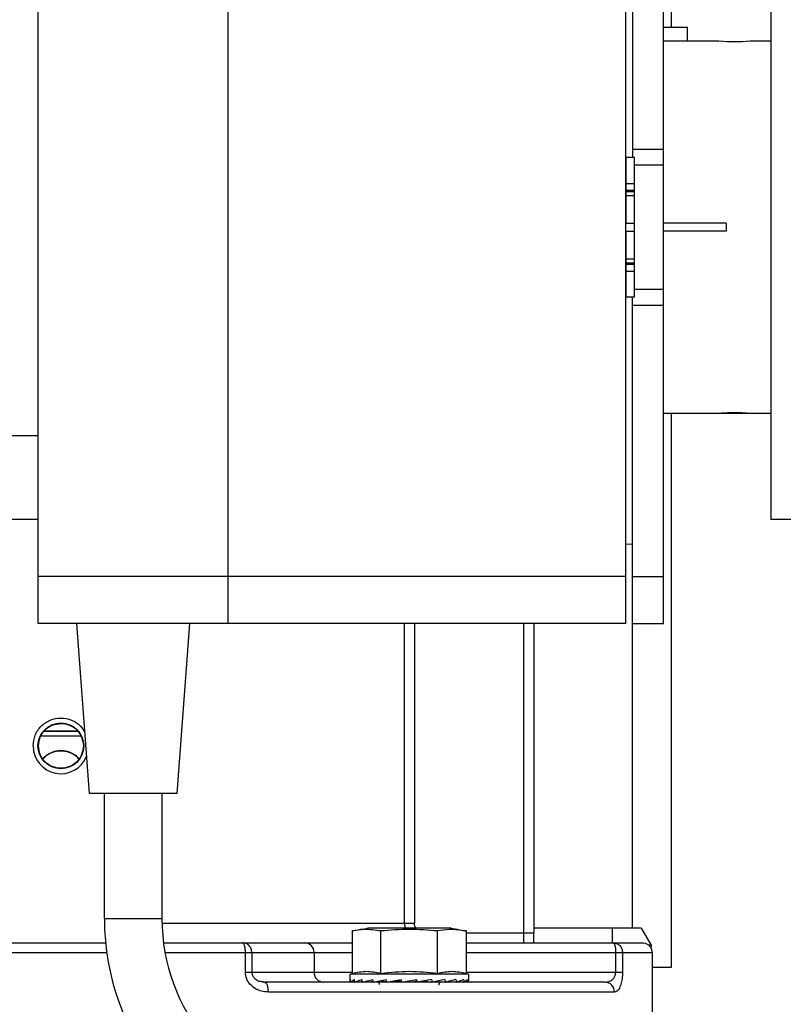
# Model space of a CAD drawing. Header units: inches. Extents: x 170 to 312, y 215 to 248.
# Tile 338 of 387: x 280.75 to 280.941, y 224.048 to 224.294. Entities that reach past the tile are written whole.
import ezdxf

# ---------------------------------------------------------------- set-up
doc = ezdxf.new("R2010")
doc.units = ezdxf.units.IN
doc.header["$LTSCALE"] = 0.25
doc.header["$MEASUREMENT"] = 0
doc.layers.add('ANNOTATIONS', color=1, linetype='Continuous')
doc.layers.add('STANDARD MOTOR RH', color=7, linetype='Continuous')
doc.styles.add('ARIAL', font='arial.ttf', dxfattribs={"height": 0.09375})
doc.dimstyles.new('STANDARD$0', dxfattribs={"dimtxt": 0.09375, "dimasz": 0.09375, "dimexe": 0.03125, "dimexo": 0.046875, "dimgap": 0.09, "dimtad": 0, "dimtih": 1, "dimtoh": 1, "dimdec": 4, "dimzin": 0, "dimdsep": 46, "dimtxsty": 'ARIAL', "dimcen": 0.09, "dimadec": 0, "dimazin": 0, "dimtfac": 1, "dimtdec": 4, "dimtofl": 0, "dimtmove": 0, "dimatfit": 1, "dimfxl": 1, "dimtolj": 1, "dimtzin": 0, "dimarcsym": 0})

# ---------------------------------------------------------------- blocks, each defined once
blk = doc.blocks.new('*D125')
at = {"layer": 'ANNOTATIONS', "color": 0, "lineweight": -2, "transparency": 16777216}
for p, q in [((280.0303130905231, 223.6042043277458), (280.0303130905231, 225.2024881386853)), ((281.1155005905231, 224.4635793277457), (281.1155005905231, 225.2024881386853)), ((280.1240630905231, 225.1712381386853), (280.2877968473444, 225.1712381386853)), ((281.0217505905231, 225.1712381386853), (280.8580168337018, 225.1712381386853))]:
    blk.add_line(p, q, dxfattribs=at)
at = {"layer": 'ANNOTATIONS', "color": 0, "transparency": 16777216}
for points in [[(280.1240630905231, 225.1868631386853), (280.1240630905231, 225.1556131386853), (280.0303130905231, 225.1712381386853)], [(281.0217505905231, 225.1868631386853), (281.0217505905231, 225.1556131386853), (281.1155005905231, 225.1712381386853)]]:
    blk.add_solid(points, dxfattribs=at)
at = {"layer": 'defpoints', "color": 0, "transparency": 16777216}
for p in [(280.0303130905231, 225.1712381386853), (281.1155005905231, 224.4167043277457), (280.0303130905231, 223.5573293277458)]:
    blk.add_point(p, dxfattribs=at)
at = {"layer": 'ANNOTATIONS', "color": 0, "transparency": 16777216, "insert": (280.5729068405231, 225.1712381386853), "char_height": 0.09375, "attachment_point": 5, "style": 'ARIAL'}
blk.add_mtext('\\A1;17 3/8"', dxfattribs=at)
blk = doc.blocks.new('*D126')
at = {"layer": 'ANNOTATIONS', "color": 0, "lineweight": -2, "transparency": 16777216}
for p, q in [((280.0303130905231, 223.6042043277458), (280.0303130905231, 225.5541731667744)), ((281.2302504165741, 224.9939388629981), (281.2302504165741, 225.5541731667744)), ((280.1240630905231, 225.5229231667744), (280.4491856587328, 225.5229231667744)), ((281.1365004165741, 225.5229231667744), (280.8113778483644, 225.5229231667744))]:
    blk.add_line(p, q, dxfattribs=at)
at = {"layer": 'ANNOTATIONS', "color": 0, "transparency": 16777216}
for points in [[(280.1240630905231, 225.5385481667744), (280.1240630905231, 225.5072981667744), (280.0303130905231, 225.5229231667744)], [(281.1365004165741, 225.5385481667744), (281.1365004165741, 225.5072981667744), (281.2302504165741, 225.5229231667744)]]:
    blk.add_solid(points, dxfattribs=at)
at = {"layer": 'defpoints', "color": 0, "transparency": 16777216}
for p in [(280.0303130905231, 225.5229231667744), (281.2302504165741, 224.9470638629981), (280.0303130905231, 223.5573293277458)]:
    blk.add_point(p, dxfattribs=at)
at = {"layer": 'ANNOTATIONS', "color": 0, "transparency": 16777216, "insert": (280.6302817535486, 225.5229231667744), "char_height": 0.09375, "attachment_point": 5, "style": 'ARIAL'}
blk.add_mtext('\\A1;20"', dxfattribs=at)

msp = doc.modelspace()

# ---------------------------------------------------------------- linework, layer by layer
at = {"layer": 'STANDARD MOTOR RH'}
for p, q in [((280.9030259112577, 224.5789828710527), (280.9030259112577, 224.2598605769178)), ((280.9108384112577, 224.143266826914), (280.9108384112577, 224.519619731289)), ((280.9376096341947, 224.4543453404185), (280.9376096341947, 224.1692912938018)), ((280.7546174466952, 224.143266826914), (280.7546174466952, 224.341391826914)), ((280.8021174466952, 224.143266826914), (280.8021174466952, 224.341391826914)), ((280.9013674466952, 224.143266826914), (280.9013674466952, 224.341391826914)), ((280.9127505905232, 224.3307668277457), (280.9127505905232, 224.2922884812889)), ((280.9108384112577, 224.2922884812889), (280.9167759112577, 224.2922884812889)), ((280.9167759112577, 224.2888967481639), (280.9167759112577, 224.2922884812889)), ((280.9108384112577, 224.2888967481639), (280.9246680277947, 224.2888967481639)), ((280.9324321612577, 224.2888967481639), (280.9376096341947, 224.2888967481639)), ((280.9030259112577, 224.261860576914), (280.9108384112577, 224.261860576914)), ((280.9014611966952, 224.2598605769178), (280.9035549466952, 224.2598605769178)), ((280.9014611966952, 224.2433293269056), (280.9014611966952, 224.2598605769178)), ((280.9035549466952, 224.2247980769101), (280.9035549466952, 224.2598605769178)), ((280.9035549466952, 224.2579449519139), (280.9108384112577, 224.2579449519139)), ((280.9013674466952, 224.256954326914), (280.9014611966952, 224.256954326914)), ((280.9014611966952, 224.2532856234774), (280.9035549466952, 224.2532856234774)), ((280.9014611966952, 224.2515407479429), (280.9035549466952, 224.2515407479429)), ((280.9014611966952, 224.2512068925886), (280.9035549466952, 224.2512068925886)), ((280.9014611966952, 224.2502720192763), (280.9035549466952, 224.2502720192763)), ((280.9014611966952, 224.2433293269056), (280.9035549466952, 224.2433293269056)), ((280.9264634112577, 224.243298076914), (280.9108384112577, 224.243298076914)), ((280.9264634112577, 224.243298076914), (280.9264634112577, 224.2413605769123)), ((280.9014611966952, 224.2413293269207), (280.9035549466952, 224.2413293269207)), ((280.9014611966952, 224.2247980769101), (280.9014611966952, 224.2413293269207)), ((280.9264634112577, 224.2413605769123), (280.9108384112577, 224.2413605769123)), ((280.9014611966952, 224.2343866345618), (280.9035549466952, 224.2343866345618)), ((280.9014611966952, 224.2334517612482), (280.9035549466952, 224.2334517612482)), ((280.9014611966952, 224.2331179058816), (280.9035549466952, 224.2331179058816)), ((280.9014611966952, 224.2313730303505), (280.9035549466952, 224.2313730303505)), ((280.9014611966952, 224.227704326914), (280.9013674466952, 224.227704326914)), ((280.9108384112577, 224.226713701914), (280.9035549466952, 224.226713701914)), ((280.9035549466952, 224.2247980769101), (280.9014611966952, 224.2247980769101)), ((280.9030259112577, 224.0671718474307), (280.9030259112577, 224.2247980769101)), ((280.9030259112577, 224.222798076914), (280.9108384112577, 224.222798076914)), ((280.9246680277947, 224.195761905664), (280.9108384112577, 224.195761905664)), ((280.9127505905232, 224.195761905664), (280.9127505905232, 224.0573293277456)), ((280.932015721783, 224.195761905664), (280.9250259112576, 224.195761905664)), ((280.9376096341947, 224.195761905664), (280.9324321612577, 224.195761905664)), ((280.7546174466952, 224.169287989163), (280.7037148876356, 224.169287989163)), ((280.9435401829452, 224.1692912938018), (280.9376096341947, 224.1692912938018)), ((280.9013674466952, 224.1631379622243), (280.9030259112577, 224.1631669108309)), ((280.9013674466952, 224.154985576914), (280.7546174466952, 224.154985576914)), ((280.9030259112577, 224.154985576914), (280.9108384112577, 224.154985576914)), ((280.9013674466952, 224.143266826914), (280.7546174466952, 224.143266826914)), ((280.7674299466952, 224.100766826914), (280.7643049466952, 224.143266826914)), ((280.7924299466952, 224.143266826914), (280.7893049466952, 224.100766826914)), ((280.8461318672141, 224.0684021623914), (280.8461318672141, 224.143266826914)), ((280.8485839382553, 224.143266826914), (280.8485839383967, 224.0684021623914)), ((280.8759589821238, 224.0634809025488), (280.8759589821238, 224.143266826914)), ((280.878419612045, 224.143266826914), (280.878419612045, 224.06594153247)), ((280.9030259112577, 224.143266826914), (280.9108384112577, 224.143266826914)), ((280.7644961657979, 224.1163841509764), (280.756072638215, 224.1163842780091)), ((280.7561530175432, 224.1163847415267), (280.7603099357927, 224.1163846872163)), ((280.7603099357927, 224.1163846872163), (280.7645250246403, 224.116384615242)), ((280.7893049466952, 224.100766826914), (280.7674299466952, 224.100766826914)), ((280.7711799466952, 224.069516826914), (280.7711799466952, 224.100766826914)), ((280.7855549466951, 224.100766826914), (280.7855549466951, 224.069516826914)), ((280.7711799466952, 224.069516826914), (280.7855549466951, 224.069516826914)), ((280.7855680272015, 224.0684021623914), (280.8485839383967, 224.0684021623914)), ((280.8330984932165, 224.0557562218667), (280.8330984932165, 224.0664294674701)), ((280.8577626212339, 224.0671117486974), (280.8368472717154, 224.0671117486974)), ((280.8402017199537, 224.0557562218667), (280.8402017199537, 224.0664294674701)), ((280.8463806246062, 224.0671117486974), (280.8461318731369, 224.0684021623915)), ((280.8544081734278, 224.0557562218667), (280.8544081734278, 224.0664294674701)), ((280.8615114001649, 224.0664294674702), (280.8615114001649, 224.0557562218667)), ((280.9052404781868, 224.0671718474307), (280.878419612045, 224.0671718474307)), ((280.8981046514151, 224.0634809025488), (280.8981046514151, 224.0671718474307)), ((280.9052404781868, 224.0671718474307), (280.9077219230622, 224.0628738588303)), ((280.8615114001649, 224.06594153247), (280.878419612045, 224.06594153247)), ((280.805638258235, 224.0634809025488), (280.8211603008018, 224.0634809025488)), ((280.8615114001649, 224.0634809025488), (280.8982285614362, 224.0634809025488)), ((280.9077219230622, 224.0628738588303), (280.9071492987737, 224.0628738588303)), ((280.9077219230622, 224.0628738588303), (280.9076784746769, 224.0620448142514)), ((280.7142122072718, 224.0610202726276), (280.7717660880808, 224.0610202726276)), ((280.7863210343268, 224.0610202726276), (280.8064065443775, 224.0610202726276)), ((280.8064065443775, 224.056099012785), (280.8064065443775, 224.0610202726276)), ((280.8080150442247, 224.0610202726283), (280.8080150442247, 224.0560990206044)), ((280.808015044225, 224.0610202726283), (280.8330984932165, 224.0610202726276)), ((280.8235370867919, 224.0610202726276), (280.8235370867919, 224.056099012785)), ((280.8615114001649, 224.0610202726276), (280.8988654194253, 224.0610202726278)), ((280.8988654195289, 224.0560990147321), (280.8988654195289, 224.0610202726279)), ((280.9005661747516, 224.0610202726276), (280.9005661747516, 224.056099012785)), ((280.9005661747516, 224.0610202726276), (280.9079471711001, 224.0610202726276)), ((280.9079471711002, 224.0610202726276), (280.9079471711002, 224.0450261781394)), ((280.9127505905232, 224.0573293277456), (280.9079471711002, 224.0573293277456)), ((280.8064065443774, 224.0560990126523), (280.8330984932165, 224.056099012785)), ((280.8106657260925, 224.0537660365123), (280.8112629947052, 224.0536383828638)), ((280.8325411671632, 224.0556068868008), (280.8330984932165, 224.0557562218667)), ((280.8325411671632, 224.0539844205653), (280.8325411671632, 224.0556068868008)), ((280.8620687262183, 224.0556068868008), (280.8325411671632, 224.0556068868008)), ((280.8326725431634, 224.0536523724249), (280.8336757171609, 224.0536962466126)), ((280.8336797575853, 224.0536523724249), (280.8356027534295, 224.0537396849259)), ((280.835615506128, 224.0536523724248), (280.8383217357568, 224.05378986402)), ((280.8383478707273, 224.0536523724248), (280.8416450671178, 224.0538584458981)), ((280.8409057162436, 224.0537993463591), (280.8409749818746, 224.0538165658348)), ((280.8409522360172, 224.0538151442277), (280.8409057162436, 224.0537993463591)), ((280.8416906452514, 224.0536523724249), (280.8449487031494, 224.0539425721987)), ((280.8442182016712, 224.0537993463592), (280.8453330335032, 224.0540022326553)), ((280.8449487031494, 224.0539425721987), (280.8442182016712, 224.0537993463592)), ((280.8454160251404, 224.0536523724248), (280.8491158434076, 224.0543027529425)), ((280.8483577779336, 224.0537993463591), (280.8492012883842, 224.0539425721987)), ((280.8491158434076, 224.0543027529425), (280.8492701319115, 224.0536523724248)), ((280.8512064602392, 224.0539425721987), (280.8503916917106, 224.0537993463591)), ((280.8511940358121, 224.0539967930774), (280.8512064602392, 224.0539425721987)), ((280.8512064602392, 224.0539425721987), (280.8529903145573, 224.0536523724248)), ((280.854017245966, 224.0538505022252), (280.8563230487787, 224.0536523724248)), ((280.8553019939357, 224.0537123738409), (280.8562620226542, 224.0536523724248)), ((280.8568159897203, 224.0537630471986), (280.8589943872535, 224.0536523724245)), ((280.8569037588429, 224.0537832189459), (280.8590412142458, 224.0536523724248)), ((280.8592943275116, 224.0537266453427), (280.8609301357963, 224.0536523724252)), ((280.8593209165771, 224.0537346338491), (280.8609595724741, 224.0536523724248)), ((280.861043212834, 224.0536914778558), (280.8619373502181, 224.0536523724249)), ((280.8610465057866, 224.053693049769), (280.8619473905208, 224.0536523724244)), ((280.8615114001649, 224.056099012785), (280.9005661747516, 224.056099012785)), ((280.8615114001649, 224.0557562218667), (280.8620687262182, 224.0556068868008)), ((280.8620687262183, 224.0556068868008), (280.8620687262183, 224.0539844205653)), ((280.896251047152, 224.0536383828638), (280.896716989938, 224.0537132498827)), ((280.8106458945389, 224.0536834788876), (280.8115800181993, 224.0534665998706)), ((280.8115808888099, 224.0534656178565), (280.8112629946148, 224.0536383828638)), ((280.8326625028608, 224.0536523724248), (280.8326725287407, 224.05365282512)), ((280.8336503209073, 224.0536523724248), (280.8336796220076, 224.0536538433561)), ((280.8355686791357, 224.0536523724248), (280.8356150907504, 224.0536552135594)), ((280.8382868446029, 224.0536523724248), (280.8383468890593, 224.0536575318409)), ((280.8985551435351, 224.0511777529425), (280.8121266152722, 224.0511777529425))]:
    msp.add_line(p, q, dxfattribs=at)
at = {"layer": 'STANDARD MOTOR RH', "flags": 128}
msp.add_lwpolyline([(280.7653094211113, 224.1151538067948), (280.764142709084, 224.1151538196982), (280.7603099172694, 224.115153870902), (280.7564771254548, 224.1151539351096), (280.7552429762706, 224.1151539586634)], dxfattribs=at)
at = {"layer": 'STANDARD MOTOR RH'}
msp.add_circle((280.7603093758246, 224.112693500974), 0.005720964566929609, dxfattribs=at)
for centre, radius, start, end in [((280.9285260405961, 224.3353752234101), 0.04664232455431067, 265.255367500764, 274.8039343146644), ((280.7603008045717, 224.1126818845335), 0.006942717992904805, 179.9041336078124, 338.1325180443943), ((280.7603097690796, 224.1053112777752), 0.006151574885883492, 43.05197515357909, 137.1139403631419), ((280.8330549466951, 224.069516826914), 0.06187500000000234, 180, 258.9350075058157), ((280.8330549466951, 224.069516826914), 0.04750000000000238, 180, 258.9350075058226), ((280.8211176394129, 224.0610614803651), 0.002419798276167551, 359.0242395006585, 88.98981489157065), ((280.8259565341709, 224.0560578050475), 0.002419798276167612, 179.0242395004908, 268.9898148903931), ((280.8961701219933, 224.0512535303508), 0.002386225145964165, 358.1801986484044, 88.05652055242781)]:
    msp.add_arc(centre, radius, start, end, dxfattribs=at)
at = {"layer": 'STANDARD MOTOR RH', "extrusion": (0, 0, -1)}
for centre, major_axis, ratio, start_param, end_param in [((280.8473049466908, 224.0539844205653), (-0.01476377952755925, 0), 0.1757871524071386, 6.154890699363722, 6.40615304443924), ((280.8473049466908, 224.061936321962), (0, 0.06223454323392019), 0.2372280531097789, 4.578884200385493, 4.58942124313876), ((280.8473049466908, 224.0539844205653), (-0.01476331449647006, -0.0006915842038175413), 0.1694362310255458, 0.1414418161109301, 0.3927041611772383), ((280.8473049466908, 224.0619363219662), (-0.004031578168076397, 0.06222774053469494), 0.2282368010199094, 4.59367000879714, 4.604207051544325), ((280.8473049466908, 224.0539844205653), (-0.01476241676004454, -0.001328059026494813), 0.151041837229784, 0.4088913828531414, 0.6601537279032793), ((280.8473049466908, 224.0539844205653), (-0.01476241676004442, 0.001328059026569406), 0.1510418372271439, 5.617704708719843, 5.649603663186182), ((280.8473049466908, 224.061936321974), (-0.007699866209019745, 0.06221501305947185), 0.202473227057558, 4.603937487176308, 4.614474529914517), ((280.8473049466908, 224.0539844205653), (-0.01476201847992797, -0.001863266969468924), 0.1223802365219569, 0.672549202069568, 0.9238115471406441), ((280.8473049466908, 224.0539844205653), (-0.01476201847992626, 0.001863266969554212), 0.1223802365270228, 5.354046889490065, 5.404737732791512), ((280.8473049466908, 224.0619363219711), (-0.01072885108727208, 0.0622099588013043), 0.1630291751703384, 4.606993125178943, 4.617530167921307), ((280.8473049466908, 224.0539844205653), (-0.01476249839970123, -0.002264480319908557), 0.08588791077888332, 0.9320768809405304, 1.183339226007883), ((280.8473049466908, 224.0619363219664), (-0.0129570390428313, 0.06221708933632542), 0.1137473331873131, 4.602568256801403, 4.613105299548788), ((280.8473049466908, 224.0539844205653), (-0.01476336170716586, -0.002511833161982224), 0.04421959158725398, 1.188225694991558, 1.439488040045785), ((280.8473049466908, 224.0619363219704), (-0.01431068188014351, 0.06222894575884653), 0.05832561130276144, 4.592296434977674, 4.602833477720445), ((280.8473049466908, 224.0539844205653), (-0.01476336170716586, -0.002511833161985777), 0.04421959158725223, 4.335145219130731, 4.586407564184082), ((280.8473049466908, 224.0619363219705), (-0.01431068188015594, 0.06222894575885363), 0.05832561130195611, 1.707176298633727, 1.717713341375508), ((280.8473049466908, 224.0539844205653), (-0.01476249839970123, -0.002264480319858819), 0.08588791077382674, 4.078996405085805, 4.330258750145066), ((280.8473049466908, 224.0619363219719), (-0.01295703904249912, 0.06221708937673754), 0.1137473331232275, 1.717448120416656, 1.727985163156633), ((280.8473049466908, 224.0539844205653), (-0.01476201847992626, -0.001863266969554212), 0.1223802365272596, 3.819468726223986, 4.070731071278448), ((280.8473049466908, 224.0619363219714), (-0.01072885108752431, 0.06220995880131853), 0.1630291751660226, 1.721872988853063, 1.732410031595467), ((280.8473049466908, 224.0539844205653), (-0.01476241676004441, -0.001328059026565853), 0.1510418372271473, 3.555810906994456, 3.807073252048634), ((280.8473049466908, 224.0619363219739), (-0.007699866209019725, 0.06221501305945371), 0.202473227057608, 1.718817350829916, 1.729354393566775), ((280.8473049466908, 224.0539844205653), (-0.01476331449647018, -0.0006915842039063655), 0.1694362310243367, 3.288361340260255, 3.539623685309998), ((280.8473049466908, 224.061936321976), (-0.004031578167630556, 0.06222774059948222), 0.2282368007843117, 1.708549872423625, 1.719086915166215), ((280.8473049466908, 224.0539844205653), (-0.01476377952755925, 0), 0.175787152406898, 3.141592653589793, 3.269887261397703)]:
    msp.add_ellipse(centre, major_axis=major_axis, ratio=ratio, start_param=start_param, end_param=end_param, dxfattribs=at)
at = {"layer": 'STANDARD MOTOR RH'}
for points, knots in [([(280.9324321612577, 224.195761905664), (280.9323891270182, 224.1957656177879), (280.9323030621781, 224.1957730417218), (280.9316323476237, 224.1958246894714), (280.9306433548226, 224.1958822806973), (280.9294062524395, 224.1959238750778), (280.9280724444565, 224.1959301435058), (280.926793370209, 224.1958989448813), (280.9257005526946, 224.1958431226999), (280.9249544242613, 224.1957900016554), (280.9245989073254, 224.1957601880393), (280.9246544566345, 224.1957647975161), (280.9246680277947, 224.1957659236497)], [0, 0, 0, 0, 0.107114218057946, 0.2142193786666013, 0.321559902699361, 0.4290573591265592, 0.5362978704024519, 0.6432683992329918, 0.7503771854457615, 0.8578162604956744, 0.9652633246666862, 1, 1, 1, 1]), ([(280.7546174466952, 224.1902033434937), (280.7513590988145, 224.1902033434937), (280.742936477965, 224.1902033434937), (280.7298258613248, 224.1902033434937), (280.7156956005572, 224.1902033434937), (280.7075707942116, 224.1902033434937), (280.7035083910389, 224.1902033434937)], [0, 0, 0, 0, 0.1737677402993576, 0.4491784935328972, 0.7245892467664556, 1, 1, 1, 1]), ([(280.753358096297, 224.112693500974), (280.7534625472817, 224.1136032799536), (280.753671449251, 224.1154228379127), (280.7552794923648, 224.117736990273), (280.7575750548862, 224.1192819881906), (280.7603157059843, 224.1198289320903), (280.763018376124, 224.1192709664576), (280.7652038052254, 224.1179196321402), (280.7659841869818, 224.116554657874), (280.7663111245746, 224.1159828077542)], [0, 0, 0, 0, 0.148787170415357, 0.2975743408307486, 0.4463615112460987, 0.5951486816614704, 0.7439358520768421, 0.892723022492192, 1, 1, 1, 1]), ([(280.7546981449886, 224.112693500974), (280.7547828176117, 224.1134299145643), (280.7549519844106, 224.1149011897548), (280.7562498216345, 224.1167550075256), (280.7581029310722, 224.1180522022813), (280.7595734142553, 224.1182211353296), (280.7603093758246, 224.1183056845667)], [0, 0, 0, 0, 0.2503308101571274, 0.5001340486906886, 0.7498222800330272, 0.9999999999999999, 0.9999999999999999, 0.9999999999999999, 0.9999999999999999]), ([(280.7603093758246, 224.1183056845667), (280.761045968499, 224.1182258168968), (280.7620290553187, 224.118119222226), (280.7633435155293, 224.1174551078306), (280.7645089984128, 224.116561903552), (280.7656678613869, 224.1148973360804), (280.7658362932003, 224.1134286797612), (280.7659206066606, 224.112693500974)], [0, 0, 0, 0, 0.2500023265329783, 0.3336633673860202, 0.5005103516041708, 0.7499658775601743, 1, 1, 1, 1]), ([(280.7603093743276, 224.1070793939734), (280.7595738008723, 224.107163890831), (280.758102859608, 224.1073328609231), (280.7562496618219, 224.1086301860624), (280.7549517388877, 224.1104838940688), (280.7547827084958, 224.1119566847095), (280.7546981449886, 224.112693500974)], [0, 0, 0, 0, 0.2498310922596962, 0.4995923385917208, 0.749653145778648, 1, 1, 1, 1]), ([(280.7558568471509, 224.109449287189), (280.7561779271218, 224.1097915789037), (280.7569801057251, 224.110646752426), (280.758587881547, 224.1113017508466), (280.7604672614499, 224.1115517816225), (280.7623002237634, 224.1112276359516), (280.7638608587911, 224.1104854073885), (280.7645220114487, 224.1097132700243), (280.7647557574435, 224.1094402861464)], [0, 0, 0, 0, 0.140068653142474, 0.3499442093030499, 0.4998873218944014, 0.696409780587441, 0.8926677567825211, 1, 1, 1, 1]), ([(280.7659206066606, 224.112693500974), (280.7658360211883, 224.111956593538), (280.7656669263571, 224.1104834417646), (280.7643685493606, 224.1086295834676), (280.7625152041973, 224.1073326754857), (280.7610446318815, 224.10716381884), (280.7603093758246, 224.1070793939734)], [0, 0, 0, 0, 0.2503776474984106, 0.5005299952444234, 0.7502752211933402, 0.9999999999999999, 0.9999999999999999, 0.9999999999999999, 0.9999999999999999]), ([(280.8329540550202, 224.066398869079), (280.8337051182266, 224.0665522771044), (280.8350463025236, 224.066826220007), (280.8363983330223, 224.0670399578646), (280.8369932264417, 224.0671340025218)], [0, 0, 0, 0, 0.559999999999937, 1, 1, 1, 1]), ([(280.8402017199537, 224.0664294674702), (280.8388312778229, 224.0666340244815), (280.8364620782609, 224.0669876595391), (280.8340959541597, 224.0665949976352), (280.8330984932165, 224.0664294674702)], [0, 0, 0, 0, 0.5784409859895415, 1, 1, 1, 1]), ([(280.8490057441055, 224.0671117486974), (280.8489202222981, 224.0672245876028), (280.8486386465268, 224.067596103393), (280.8486063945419, 224.0680712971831), (280.8485839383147, 224.0684021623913)], [0, 0, 0, 0, 0.3037257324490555, 0.9999999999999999, 0.9999999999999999, 0.9999999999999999, 0.9999999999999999]), ([(280.8615114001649, 224.0664294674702), (280.8601409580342, 224.0666340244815), (280.857771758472, 224.0669876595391), (280.8554056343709, 224.0665949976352), (280.8544081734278, 224.0664294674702)], [0, 0, 0, 0, 0.5784409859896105, 1, 1, 1, 1]), ([(280.8576166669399, 224.0671340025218), (280.8583736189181, 224.0670129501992), (280.8597253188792, 224.0667967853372), (280.8610659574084, 224.0665204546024), (280.8616558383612, 224.066398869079)], [0, 0, 0, 0, 0.5599999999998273, 1, 1, 1, 1]), ([(280.7149804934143, 224.0634809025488), (280.7198947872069, 224.0634809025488), (280.7297264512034, 224.0634809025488), (280.7449469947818, 224.0634809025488), (280.7589719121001, 224.0634809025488), (280.7678495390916, 224.0634809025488), (280.7716176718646, 224.0634809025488)], [0, 0, 0, 0, 0.2675275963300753, 0.5352226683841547, 0.8027240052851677, 1, 1, 1, 1]), ([(280.7861392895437, 224.0634809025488), (280.7877026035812, 224.0634809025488), (280.7943336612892, 224.0634809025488), (280.8007412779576, 224.0634809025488), (280.8056382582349, 224.0634809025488)], [0, 0, 0, 0, 0.2357563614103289, 1, 1, 1, 1]), ([(280.8064065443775, 224.0610202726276), (280.8063962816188, 224.0613298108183), (280.8063804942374, 224.0618059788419), (280.8062846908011, 224.0623788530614), (280.8061855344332, 224.0627730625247), (280.8060624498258, 224.0630906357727), (280.8058835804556, 224.0633974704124), (280.8057349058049, 224.0634480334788), (280.8056382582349, 224.0634809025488)], [0, 0, 0, 0, 0.2394568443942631, 0.3683606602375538, 0.4999999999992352, 0.6316393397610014, 0.7605431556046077, 1, 1, 1, 1]), ([(280.821160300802, 224.0634809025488), (280.8219499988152, 224.0634809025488), (280.8235293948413, 224.0634809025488), (280.8277326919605, 224.0634809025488), (280.8313876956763, 224.0634809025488), (280.8330984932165, 224.0634809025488)], [0, 0, 0, 0, 0.3472286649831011, 0.694457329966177, 1, 1, 1, 1]), ([(280.8982285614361, 224.0634809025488), (280.8985226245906, 224.0634480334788), (280.8989749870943, 224.0633974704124), (280.8995192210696, 224.0630906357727), (280.8998937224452, 224.0627730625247), (280.9001954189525, 224.0623788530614), (280.9004869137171, 224.0618059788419), (280.9005349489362, 224.0613298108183), (280.9005661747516, 224.0610202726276)], [0, 0, 0, 0, 0.2394568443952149, 0.3683606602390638, 0.5000000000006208, 0.6316393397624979, 0.7605431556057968, 1, 1, 1, 1]), ([(280.8982285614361, 224.0634809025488), (280.8996728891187, 224.0634809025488), (280.9025624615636, 224.0634809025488), (280.9049998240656, 224.0634809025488), (280.9053243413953, 224.0634809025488), (280.9054865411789, 224.0634809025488)], [0, 0, 0, 0, 0.3332729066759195, 0.6667574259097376, 1, 1, 1, 1]), ([(280.9054865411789, 224.0634809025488), (280.9057242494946, 224.0634607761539), (280.9062181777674, 224.063418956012), (280.9069117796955, 224.0630745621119), (280.9075097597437, 224.0625026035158), (280.9079098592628, 224.0617313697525), (280.9079321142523, 224.061150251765), (280.9079427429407, 224.0608727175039)], [0, 0, 0, 0, 0.1779670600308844, 0.369793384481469, 0.567182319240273, 0.7932920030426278, 1, 1, 1, 1]), ([(280.8402017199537, 224.0557562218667), (280.8390292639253, 224.0560095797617), (280.8366616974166, 224.0565211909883), (280.8342937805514, 224.0560128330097), (280.8330984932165, 224.0557562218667)], [0, 0, 0, 0, 0.4952156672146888, 1, 1, 1, 1]), ([(280.8544081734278, 224.0557562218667), (280.8520632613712, 224.0560095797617), (280.8473281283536, 224.0565211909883), (280.8425922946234, 224.0560128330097), (280.8402017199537, 224.0557562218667)], [0, 0, 0, 0, 0.4952156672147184, 0.9999999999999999, 0.9999999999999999, 0.9999999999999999, 0.9999999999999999]), ([(280.8615114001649, 224.0557562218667), (280.8603389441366, 224.0560095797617), (280.8579713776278, 224.0565211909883), (280.8556034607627, 224.0560128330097), (280.8544081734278, 224.0557562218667)], [0, 0, 0, 0, 0.4952156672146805, 1, 1, 1, 1]), ([(280.8121266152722, 224.0511777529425), (280.81155758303, 224.0512187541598), (280.810520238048, 224.0512934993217), (280.8089089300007, 224.0519313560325), (280.8075691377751, 224.0529639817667), (280.8065929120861, 224.0544740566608), (280.8064693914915, 224.055551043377), (280.8064065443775, 224.056099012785)], [0, 0, 0, 0, 0.2105791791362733, 0.3838855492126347, 0.6274475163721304, 0.8104457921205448, 1, 1, 1, 1]), ([(280.8080150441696, 224.056099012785), (280.8080229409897, 224.0559700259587), (280.8080391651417, 224.0557050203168), (280.8082167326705, 224.0551685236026), (280.8086960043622, 224.0545036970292), (280.8095712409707, 224.0538973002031), (280.8102875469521, 224.0538113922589), (280.8106657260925, 224.0537660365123)], [0, 0, 0, 0, 0.08589759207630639, 0.1764780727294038, 0.3821815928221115, 0.6738181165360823, 0.9999999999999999, 0.9999999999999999, 0.9999999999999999, 0.9999999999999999]), ([(280.8962510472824, 224.0536383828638), (280.8967331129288, 224.0536987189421), (280.897496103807, 224.053794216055), (280.8983384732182, 224.0545000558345), (280.8987085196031, 224.0551687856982), (280.8988463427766, 224.0557049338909), (280.8988591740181, 224.0559699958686), (280.898865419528, 224.056099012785)], [0, 0, 0, 0, 0.4261691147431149, 0.6745204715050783, 0.8496999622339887, 0.9268425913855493, 1, 1, 1, 1]), ([(280.9005661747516, 224.056099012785), (280.9005455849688, 224.0555510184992), (280.9005051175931, 224.0544739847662), (280.9001807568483, 224.0529639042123), (280.8997217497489, 224.0519313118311), (280.899150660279, 224.0512934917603), (280.898766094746, 224.0512187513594), (280.8985551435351, 224.0511777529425)], [0, 0, 0, 0, 0.1895627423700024, 0.3725686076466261, 0.6161257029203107, 0.7894279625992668, 1, 1, 1, 1]), ([(280.8121266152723, 224.0511777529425), (280.8121150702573, 224.0514872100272), (280.8120973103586, 224.0519632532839), (280.8119896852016, 224.0525367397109), (280.8118780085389, 224.052928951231), (280.8117404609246, 224.0532540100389), (280.8116337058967, 224.0533955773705), (280.8115808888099, 224.0534656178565)], [0, 0, 0, 0, 0.3148497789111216, 0.4843389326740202, 0.6574248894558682, 0.8305108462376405, 1, 1, 1, 1]), ([(280.8399228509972, 224.0530162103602), (280.8399198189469, 224.0530671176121), (280.8399134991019, 224.0531732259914), (280.8398512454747, 224.0533268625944), (280.8397487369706, 224.0534640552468), (280.8396115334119, 224.0535665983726), (280.8394600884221, 224.0536278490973), (280.8393564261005, 224.0536350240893), (280.8393078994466, 224.0536383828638)], [0, 0, 0, 0, 0.1568376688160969, 0.3269041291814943, 0.5035783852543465, 0.6802526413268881, 0.8503191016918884, 1, 1, 1, 1]), ([(280.855301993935, 224.0536383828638), (280.8552534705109, 224.0536350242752), (280.8551498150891, 224.0536278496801), (280.8549983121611, 224.0535665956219), (280.8548613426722, 224.0534640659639), (280.8547579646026, 224.0533268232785), (280.8546985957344, 224.0531729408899), (280.8546794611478, 224.0530192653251), (280.8546964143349, 224.0529228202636), (280.8547044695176, 224.0528769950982)], [0, 0, 0, 0, 0.1307696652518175, 0.2793493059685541, 0.4337018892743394, 0.5880544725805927, 0.736634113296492, 0.8748636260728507, 1, 1, 1, 1])]:
    msp.add_open_spline(points, degree=3, knots=knots, dxfattribs=at)
for points in [[(280.8544081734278, 224.0664294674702), (280.8520404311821, 224.0666160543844), (280.8473049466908, 224.0669892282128), (280.8425694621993, 224.0666160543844), (280.8402017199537, 224.0664294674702)], [(280.878419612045, 224.0634809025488), (280.878419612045, 224.0638693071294), (280.878419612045, 224.0646461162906), (280.878419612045, 224.0655097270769), (280.878419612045, 224.06594153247)], [(280.808015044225, 224.0610202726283), (280.8079793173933, 224.061342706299), (280.80790786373, 224.0619875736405), (280.80735823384, 224.0628009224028), (280.8065725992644, 224.0633699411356), (280.8059497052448, 224.0634439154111), (280.8056382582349, 224.0634809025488)], [(280.8982285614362, 224.0634809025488), (280.8983120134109, 224.0634439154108), (280.8984789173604, 224.0633699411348), (280.8986894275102, 224.0628009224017), (280.8988367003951, 224.0619875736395), (280.8988558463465, 224.0613427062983), (280.8988654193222, 224.0610202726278)], [(280.8064065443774, 224.0610202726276), (280.8065952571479, 224.0610202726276), (280.806972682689, 224.0610202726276), (280.8074420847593, 224.0610202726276), (280.8078149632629, 224.0610202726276), (280.8079483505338, 224.0610202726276), (280.8080150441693, 224.0610202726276)], [(280.8988654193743, 224.0610202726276), (280.8990581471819, 224.0610202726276), (280.8994436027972, 224.0610202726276), (280.8999345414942, 224.0610202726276), (280.9003341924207, 224.0610202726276), (280.9004888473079, 224.0610202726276), (280.9005661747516, 224.0610202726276)], [(280.8962510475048, 224.0536383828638), (280.8942898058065, 224.0536383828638), (280.8903673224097, 224.0536383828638), (280.8825900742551, 224.0536383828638), (280.8735333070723, 224.0536383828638), (280.8631582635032, 224.0536383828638), (280.851624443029, 224.0536383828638), (280.8390387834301, 224.0536383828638), (280.8255998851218, 224.0536383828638), (280.8160419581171, 224.0536383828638), (280.8112629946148, 224.0536383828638)]]:
    msp.add_open_spline(points, degree=3, dxfattribs=at)

# ---------------------------------------------------------------- dimensions: what is measured, and where the dimension line sits
at = {"layer": 'ANNOTATIONS'}
for base, p1, text, picture, middle in [((280.0303130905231, 225.5229231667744), (281.2302504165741, 224.9470638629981), '20"', '*D126', (280.6302817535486, 225.5229231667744)), ((280.0303130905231, 225.1712381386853), (281.1155005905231, 224.4167043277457), '17 3/8"', '*D125', (280.5729068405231, 225.1712381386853))]:
    dim = msp.add_linear_dim(base=base, p1=p1, p2=(280.0303130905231, 223.5573293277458), text=text, dimstyle='STANDARD$0', dxfattribs=at)
    dim.commit()
    dim.dimension.update_dxf_attribs({"geometry": picture, "text_midpoint": middle, "dimtype": 160})

doc.saveas('drawing.dxf')
